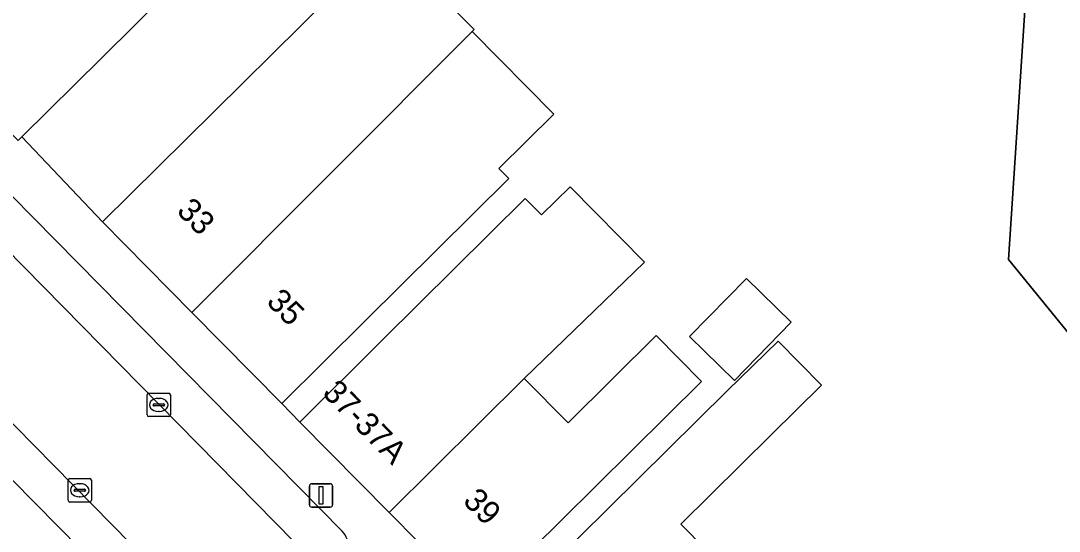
# Model space of a CAD drawing. Extents: x 160102 to 160934, y 382045 to 382923.
# Drawn here: x 160700.73 to 160745.07, y 382599.17 to 382620.95 of the extents above; entities that cross this region are included whole.
import ezdxf

# ---------------------------------------------------------------- set-up
doc = ezdxf.new("R2010")
doc.units = 0
for name, color, linetype in [('IMGEO_Erf', 7, 'Continuous'), ('IMGEO_Kolk', 7, 'Continuous'), ('IMGEO_Lichtmast', 7, 'Continuous'), ('IMGEO_Pand', 7, 'Continuous'), ('IMGEO_Pand_nummerreeks', 7, 'Continuous'), ('IMGEO_Parkeervlak_open', 7, 'Continuous'), ('IMGEO_Rijbaan_lokaal_open', 7, 'Continuous'), ('IMGEO_Voetpad_open', 7, 'Continuous')]:
    doc.layers.add(name, color=color, linetype=linetype)

msp = doc.modelspace()

# ---------------------------------------------------------------- linework, layer by layer
at = {"layer": 'IMGEO_Erf'}
for points in [[(160747.353, 382605.306), (160742.894, 382610.767), (160744.207, 382630.725), (160757.68, 382644.347)], [(160720.417, 382635.44), (160704.173, 382619.357), (160700.781, 382615.999), (160704.22, 382612.363), (160707.779, 382615.884), (160713.918, 382621.959)], [(160716.34, 382624.356), (160720.088, 382620.568), (160720.004, 382620.485), (160723.485, 382616.966), (160721.141, 382614.647), (160721.571, 382614.212), (160715.435, 382608.14), (160711.88, 382604.623), (160712.64, 382603.828), (160716.208, 382607.36), (160722.271, 382613.359), (160722.962, 382612.661), (160724.18, 382613.866), (160727.361, 382610.652), (160722.227, 382605.692), (160724.1, 382603.799), (160727.857, 382607.516), (160729.792, 382605.56), (160723.814, 382599.645), (160720.259, 382596.128)], [(160724.575, 382598.915), (160730.892, 382605.166), (160733.062, 382607.274), (160734.912, 382605.405), (160732.761, 382603.276), (160728.91, 382599.465), (160731.069, 382597.284)]]:
    msp.add_lwpolyline(points, dxfattribs=at)
msp.add_lwpolyline([(160733.627, 382608.085), (160731.202, 382605.606), (160729.287, 382607.479), (160731.713, 382609.958)], close=True, dxfattribs=at)
at = {"layer": 'IMGEO_Kolk'}
for p, q in [((160706.123, 382604.133), (160706.123, 382604.985)), ((160706.198, 382605.059), (160707.05, 382605.059)), ((160707.124, 382604.985), (160707.124, 382604.133)), ((160706.382, 382604.553), (160706.382, 382604.565)), ((160706.82, 382604.516), (160706.422, 382604.516)), ((160706.425, 382604.602), (160706.823, 382604.602)), ((160706.611, 382604.839), (160706.636, 382604.839)), ((160706.866, 382604.565), (160706.866, 382604.553)), ((160707.05, 382604.059), (160706.198, 382604.059)), ((160706.634, 382604.279), (160706.609, 382604.279)), ((160702.825, 382601.416), (160703.677, 382601.416)), ((160702.75, 382600.49), (160702.75, 382601.342)), ((160703.052, 382600.959), (160703.45, 382600.959)), ((160703.238, 382601.196), (160703.263, 382601.196)), ((160703.751, 382601.342), (160703.751, 382600.49)), ((160703.009, 382600.91), (160703.009, 382600.922)), ((160703.447, 382600.873), (160703.049, 382600.873)), ((160703.261, 382600.636), (160703.236, 382600.636)), ((160703.493, 382600.922), (160703.493, 382600.91)), ((160703.677, 382600.416), (160702.825, 382600.416))]:
    msp.add_line(p, q, dxfattribs=at)
for points in [[(160706.123, 382604.133), (160706.123, 382604.985)], [(160706.198, 382605.059), (160707.05, 382605.059)], [(160707.124, 382604.985), (160707.124, 382604.133)], [(160707.05, 382604.059), (160706.198, 382604.059)], [(160702.825, 382601.416), (160703.677, 382601.416)], [(160702.75, 382600.49), (160702.75, 382601.342)], [(160703.751, 382601.342), (160703.751, 382600.49)], [(160703.677, 382600.416), (160702.825, 382600.416)]]:
    msp.add_lwpolyline(points, dxfattribs=at)
for centre, radius, start, end in [((160706.2, 382604.983), 0.0765, 91.552, 178.448), ((160706.2, 382604.983), 0.0765, 91.552, 178.448), ((160707.048, 382604.983), 0.0765, 1.552, 88.448), ((160707.048, 382604.983), 0.0765, 1.552, 88.448), ((160706.422, 382604.562), 0.0403, 85.8775, 175.7526), ((160706.419, 382604.552), 0.0366, 178.938, 274.7102), ((160706.823, 382604.559), 0.043, 264.8664, 352.4533), ((160706.827, 382604.564), 0.0386, 1.7309, 96.639), ((160706.2, 382604.135), 0.0765, 181.552, 268.448), ((160706.2, 382604.135), 0.0765, 181.552, 268.448), ((160707.048, 382604.135), 0.0765, 271.552, 358.448), ((160707.048, 382604.135), 0.0765, 271.552, 358.448), ((160702.827, 382601.34), 0.0765, 91.552, 178.448), ((160702.827, 382601.34), 0.0765, 91.552, 178.448), ((160703.675, 382601.34), 0.0765, 1.552, 88.448), ((160703.675, 382601.34), 0.0765, 1.552, 88.448), ((160703.049, 382600.919), 0.0403, 85.8775, 175.7526), ((160703.454, 382600.921), 0.0386, 1.7309, 96.639), ((160702.827, 382600.492), 0.0765, 181.552, 268.448), ((160702.827, 382600.492), 0.0765, 181.552, 268.448), ((160703.046, 382600.909), 0.0366, 178.938, 274.7102), ((160703.45, 382600.916), 0.043, 264.8664, 352.4533), ((160703.675, 382600.492), 0.0765, 271.552, 358.448), ((160703.675, 382600.492), 0.0765, 271.552, 358.448)]:
    msp.add_arc(centre, radius, start, end, dxfattribs=at)
for centre, major_axis, ratio, start_param, end_param in [((160706.61, 382604.559), (-0.387, 0.002), 0.722429, 4.712389, 7.853982), ((160706.635, 382604.559), (-0.39, 0.002), 0.717154, 1.570796, 4.712389), ((160703.237, 382600.916), (-0.387, 0.002), 0.722429, 4.712389, 7.853982), ((160703.262, 382600.916), (-0.39, 0.002), 0.717154, 1.570796, 4.712389)]:
    msp.add_ellipse(centre, major_axis=major_axis, ratio=ratio, start_param=start_param, end_param=end_param, dxfattribs=at)
at = {"layer": 'IMGEO_Lichtmast'}
for p, q in [((160713.052, 382600.297), (160713.052, 382601.097)), ((160713.052, 382601.097), (160713.052, 382600.297)), ((160713.152, 382601.197), (160713.942, 382601.197)), ((160713.942, 382601.197), (160713.152, 382601.197)), ((160714.042, 382601.097), (160714.042, 382600.297)), ((160714.042, 382600.297), (160714.042, 382601.097)), ((160713.942, 382600.197), (160713.152, 382600.197)), ((160713.152, 382600.197), (160713.942, 382600.197))]:
    msp.add_line(p, q, dxfattribs=at)
msp.add_lwpolyline([(160713.472, 382601.072), (160713.622, 382601.072), (160713.622, 382600.322), (160713.472, 382600.322), (160713.472, 382601.072)], dxfattribs=at)
for centre, start, end in [((160713.152, 382601.097), 90, 180), ((160713.152, 382601.097), 90, 180), ((160713.942, 382601.097), 0, 90), ((160713.942, 382601.097), 360, 90), ((160713.152, 382600.297), 180, 270), ((160713.152, 382600.297), 180, 270), ((160713.942, 382600.297), 270, 0), ((160713.942, 382600.297), 270, 0)]:
    msp.add_arc(centre, 0.1, start, end, dxfattribs=at)
at = {"layer": 'IMGEO_Pand'}
for points in [[(160720.417, 382635.44), (160709.229, 382646.741), (160706.373, 382643.913), (160709.205, 382641.053), (160708.74, 382640.592), (160706.377, 382642.98), (160703.6, 382640.231), (160701.666, 382642.184), (160700.729, 382641.256), (160698.496, 382639.045), (160700.43, 382637.092), (160694.662, 382631.381), (160692.728, 382633.334), (160691.462, 382632.08), (160688.279, 382628.929), (160690.212, 382626.976), (160689.9, 382626.667), (160700.619, 382615.839), (160700.781, 382615.999), (160704.173, 382619.357)], [(160770.055, 382608.763), (160755.147, 382623.157), (160760.51, 382628.58), (160764.842, 382632.96), (160772.905, 382625.416), (160776.12, 382622.408), (160777.954, 382625.051), (160763.102, 382639.177), (160757.68, 382644.347), (160744.207, 382630.725), (160742.894, 382610.767), (160747.353, 382605.306), (160754.266, 382596.84), (160757.915, 382594.327), (160763.168, 382590.709), (160764.076, 382591.898), (160766.66, 382590.155), (160779.038, 382602.663)], [(160720.088, 382620.568), (160716.34, 382624.356), (160713.918, 382621.959), (160707.779, 382615.884), (160704.22, 382612.363), (160708.036, 382608.508), (160720.004, 382620.485)], [(160721.141, 382614.647), (160723.485, 382616.966), (160720.004, 382620.485), (160708.036, 382608.508), (160711.88, 382604.623), (160715.435, 382608.14), (160721.571, 382614.212)], [(160727.361, 382610.652), (160724.18, 382613.866), (160722.962, 382612.661), (160722.271, 382613.359), (160716.208, 382607.36), (160712.64, 382603.828), (160716.453, 382599.974), (160722.227, 382605.692)], [(160733.627, 382608.085), (160731.713, 382609.958), (160729.287, 382607.479), (160731.202, 382605.606)], [(160720.259, 382596.128), (160723.814, 382599.645), (160729.792, 382605.56), (160727.857, 382607.516), (160724.1, 382603.799), (160722.227, 382605.692), (160716.453, 382599.974)], [(160725.048, 382591.328), (160731.069, 382597.284), (160728.91, 382599.465), (160732.761, 382603.276), (160734.912, 382605.405), (160733.062, 382607.274), (160730.892, 382605.166), (160724.575, 382598.915), (160721.02, 382595.398)]]:
    msp.add_lwpolyline(points, close=True, dxfattribs=at)
at = {"layer": 'IMGEO_Parkeervlak_open'}
for points in [[(160714.45, 382599.171), (160695.607, 382618.271), (160694.552, 382617.243), (160693.909, 382617.859), (160694.982, 382618.904), (160677.77, 382636.349)], [(160677.523, 382634.045), (160692.094, 382619.309), (160695.832, 382615.528), (160699.209, 382612.113), (160714.878, 382596.2)], [(160709.547, 382594.453), (160692.265, 382611.995), (160688.533, 382615.784), (160671.916, 382632.651), (160672.065, 382632.08), (160672.059, 382630.363)], [(160672.412, 382629.652), (160688.913, 382612.948), (160689.943, 382613.949), (160690.574, 382613.342), (160689.516, 382612.338), (160706.263, 382595.385)]]:
    msp.add_lwpolyline(points, dxfattribs=at)
msp.add_arc((160713.705, 382598.438), 1.045, 359.7071, 44.5367, dxfattribs=at)
at = {"layer": 'IMGEO_Rijbaan_lokaal_open'}
msp.add_lwpolyline([(160714.878, 382596.2), (160699.209, 382612.113), (160695.832, 382615.528), (160692.265, 382611.995), (160709.547, 382594.453), (160711.081, 382592.793), (160712.616, 382591.11), (160714.493, 382588.694)], dxfattribs=at)
at = {"layer": 'IMGEO_Voetpad_open'}
for points in [[(160677.77, 382636.349), (160694.982, 382618.904), (160693.909, 382617.859), (160694.552, 382617.243), (160695.607, 382618.271), (160714.45, 382599.171)], [(160745.569, 382570.268), (160737.437, 382578.588), (160733.642, 382582.516), (160733.008, 382583.284), (160728.986, 382587.348), (160725.048, 382591.328), (160721.02, 382595.398), (160720.259, 382596.128), (160716.453, 382599.974), (160712.64, 382603.828), (160711.88, 382604.623), (160708.036, 382608.508), (160704.22, 382612.363), (160700.781, 382615.999), (160700.619, 382615.839), (160689.9, 382626.667)], [(160706.263, 382595.385), (160689.516, 382612.338)]]:
    msp.add_lwpolyline(points, dxfattribs=at)
msp.add_arc((160713.705, 382598.438), 1.045, 359.7071, 44.5367, dxfattribs=at)

# ---------------------------------------------------------------- texts
at = {"layer": 'IMGEO_Pand_nummerreeks'}
for s, rotation, p in [('33', 314.7024, (160707.345, 382612.788)), ('35', 314.7024, (160711.175, 382608.918)), ('37-37A', 314.6962, (160713.566, 382605.025)), ('39', 314.697, (160719.565, 382600.413))]:
    msp.add_text(s, height=1, rotation=rotation, dxfattribs=at).set_placement(p)

doc.saveas('drawing.dxf')
